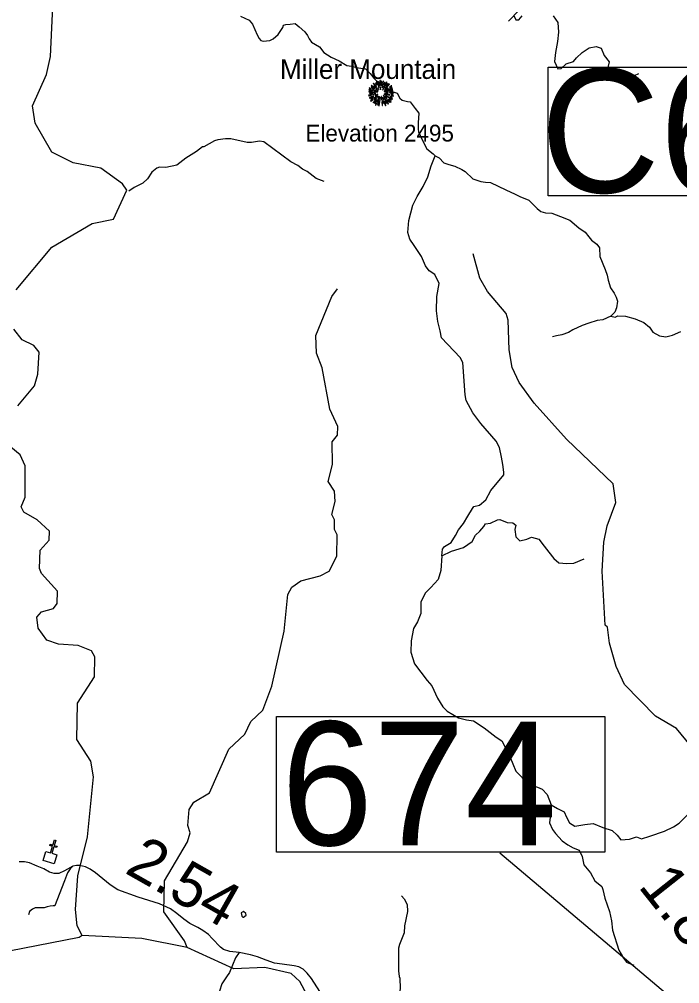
# Model space of a CAD drawing. Extents: x 1248089 to 1457196, y 820910 to 988753.
# Drawn here: x 1281519 to 1288997, y 880738 to 891661 of the extents above; entities that cross this region are included whole.
import ezdxf

# ---------------------------------------------------------------- set-up
doc = ezdxf.new("R2010")
doc.units = 0
for name, color, linetype in [('Exist Cultural Church CELL', 7, 'Continuous'), ('Exist Geographical Mountain Summit CELL', 7, 'Continuous'), ('Exist Geographical Mountain Summit Elevation Number Label', 7, 'Continuous'), ('Exist Geographical Mountain Summit Label', 7, 'Continuous'), ('Exist Hydrographic Creek Single Shore', 7, 'Continuous'), ('Exist Hydrographic Misc Water Feature', 7, 'Continuous'), ('Exist Road Non-System Type 51', 7, 'Continuous'), ('Exist Road Secondary Structure Standard Bridge Number Label', 7, 'Continuous'), ('Exist Road Secondary Type 51 Attributed', 7, 'Continuous'), ('Prop GRAU CAT1 Cell', 7, 'Continuous'), ('Prop Guardrail Anchor Unit CELL', 7, 'Continuous')]:
    doc.layers.add(name, color=color, linetype=linetype)

msp = doc.modelspace()

# ---------------------------------------------------------------- linework, layer by layer
at = {"layer": 'Exist Cultural Church CELL'}
msp.add_lwpolyline([(1281819, 882235), (1281874, 882220), (1281895, 882293), (1281864, 882302), (1281869, 882317), (1281900, 882308), (1281916, 882366), (1281932, 882361), (1281915, 882304), (1281946, 882295), (1281941, 882279), (1281911, 882288), (1281889, 882215), (1281945, 882199), (1281915, 882097), (1281789, 882133)], close=True, dxfattribs=at)
at = {"layer": 'Exist Geographical Mountain Summit CELL'}
for points in [[(1285504, 890909), (1285543, 890879), (1285545, 890881), (1285507, 890914)], [(1285524, 890934), (1285560, 890897), (1285563, 890899), (1285528, 890939)], [(1285532, 890906), (1285565, 890877), (1285567, 890880), (1285535, 890912)], [(1285552, 890936), (1285567, 890914), (1285569, 890915), (1285556, 890940)], [(1285562, 890957), (1285589, 890891), (1285592, 890892), (1285568, 890960)], [(1285596, 890905), (1285599, 890906), (1285590, 890954), (1285585, 890953)], [(1285601, 890967), (1285605, 890915), (1285608, 890915), (1285607, 890968)], [(1285617, 890913), (1285621, 890913), (1285625, 890960), (1285619, 890960)], [(1285629, 890884), (1285644, 890961), (1285638, 890963), (1285626, 890885)], [(1285632, 890863), (1285635, 890861), (1285684, 890945), (1285678, 890949)], [(1285647, 890920), (1285650, 890918), (1285660, 890945), (1285655, 890947)], [(1285653, 890864), (1285656, 890862), (1285711, 890926), (1285707, 890931)], [(1285691, 890936), (1285670, 890902), (1285673, 890901), (1285695, 890932)], [(1285474, 890802), (1285475, 890796), (1285511, 890807), (1285509, 890810)], [(1285475, 890839), (1285547, 890832), (1285548, 890835), (1285475, 890844)], [(1285478, 890860), (1285519, 890851), (1285520, 890854), (1285479, 890865)], [(1285481, 890880), (1285503, 890871), (1285504, 890874), (1285482, 890885)], [(1285487, 890822), (1285517, 890823), (1285517, 890827), (1285486, 890827)], [(1285503, 890891), (1285528, 890874), (1285531, 890877), (1285505, 890894)], [(1285519, 890863), (1285550, 890851), (1285551, 890853), (1285521, 890867)], [(1285520, 890813), (1285521, 890808), (1285554, 890816), (1285553, 890820)], [(1285547, 890799), (1285549, 890794), (1285578, 890809), (1285577, 890812)], [(1285556, 890868), (1285581, 890849), (1285583, 890852), (1285558, 890871)], [(1285556, 890838), (1285573, 890836), (1285573, 890838), (1285557, 890843)], [(1285575, 890881), (1285589, 890865), (1285591, 890867), (1285578, 890884)], [(1285606, 890893), (1285608, 890864), (1285610, 890865), (1285610, 890894)], [(1285650, 890844), (1285652, 890841), (1285701, 890877), (1285697, 890882)], [(1285651, 890815), (1285712, 890803), (1285713, 890807), (1285653, 890818)], [(1285666, 890828), (1285666, 890825), (1285696, 890825), (1285697, 890831)], [(1285667, 890841), (1285668, 890839), (1285746, 890868), (1285745, 890872)], [(1285709, 890827), (1285762, 890831), (1285762, 890835), (1285710, 890831)], [(1285711, 890869), (1285739, 890884), (1285736, 890889), (1285710, 890872)], [(1285711, 890892), (1285713, 890889), (1285736, 890906), (1285732, 890909)], [(1285713, 890841), (1285750, 890848), (1285748, 890853), (1285712, 890843)], [(1285724, 890815), (1285751, 890813), (1285751, 890817), (1285725, 890819)], [(1285728, 890798), (1285757, 890791), (1285757, 890796), (1285729, 890803)], [(1285484, 890774), (1285486, 890769), (1285532, 890789), (1285530, 890794)], [(1285495, 890737), (1285498, 890733), (1285526, 890754), (1285524, 890757)], [(1285501, 890758), (1285530, 890775), (1285528, 890778), (1285499, 890763)], [(1285526, 890718), (1285529, 890715), (1285569, 890763), (1285566, 890765)], [(1285537, 890767), (1285540, 890764), (1285575, 890792), (1285573, 890795)], [(1285541, 890749), (1285560, 890767), (1285557, 890769), (1285537, 890752)], [(1285566, 890749), (1285541, 890710), (1285544, 890707), (1285570, 890747)], [(1285551, 890690), (1285556, 890687), (1285566, 890712), (1285563, 890714)], [(1285569, 890727), (1285573, 890726), (1285600, 890784), (1285597, 890785)], [(1285576, 890777), (1285579, 890774), (1285589, 890790), (1285588, 890792)], [(1285581, 890692), (1285593, 890735), (1285589, 890735), (1285576, 890693)], [(1285590, 890682), (1285595, 890681), (1285608, 890770), (1285605, 890771)], [(1285616, 890786), (1285620, 890749), (1285624, 890749), (1285619, 890787)], [(1285622, 890727), (1285626, 890685), (1285630, 890686), (1285626, 890727)], [(1285632, 890777), (1285641, 890747), (1285645, 890749), (1285634, 890778)], [(1285642, 890711), (1285636, 890740), (1285633, 890740), (1285637, 890710)], [(1285640, 890797), (1285679, 890762), (1285681, 890767), (1285642, 890800)], [(1285646, 890775), (1285697, 890700), (1285701, 890703), (1285649, 890776)], [(1285646, 890732), (1285664, 890682), (1285668, 890684), (1285649, 890733)], [(1285657, 890738), (1285673, 890708), (1285677, 890711), (1285661, 890739)], [(1285665, 890795), (1285743, 890757), (1285745, 890762), (1285667, 890798)], [(1285679, 890749), (1285709, 890720), (1285712, 890723), (1285681, 890752)], [(1285695, 890750), (1285726, 890724), (1285729, 890728), (1285697, 890752)], [(1285705, 890761), (1285730, 890748), (1285732, 890751), (1285707, 890765)], [(1285719, 890785), (1285740, 890777), (1285742, 890781), (1285720, 890788)]]:
    msp.add_lwpolyline(points, close=True, dxfattribs=at)
at = {"layer": 'Exist Hydrographic Creek Single Shore'}
for points in [[(1281484, 888599), (1281888, 889080), (1282345, 889347), (1282587, 889398), (1282737, 889726), (1282689, 889796), (1282443, 889975), (1282128, 890034), (1281889, 890157), (1281697, 890486), (1281668, 890680), (1281827, 891035), (1281874, 891241), (1281931, 892539)], [(1290519, 891273), (1290501, 891266), (1290376, 891257), (1290213, 891395), (1289957, 891502), (1289334, 891659), (1288691, 891898), (1288500, 891929), (1288173, 891896), (1287582, 891894), (1287498, 891922), (1287298, 891894), (1287057, 891639)], [(1289170, 883373), (1288960, 883630), (1288721, 883769), (1288371, 884128), (1288276, 884330), (1288200, 884597), (1288179, 884775), (1288154, 884799), (1288120, 885410), (1288136, 885741), (1288174, 885924), (1288272, 886188), (1288244, 886399), (1287714, 886905), (1287349, 887313), (1287180, 887549), (1287100, 887718), (1287064, 887919), (1287055, 888254), (1287032, 888330), (1286821, 888578), (1286732, 888730), (1286657, 889004)], [(1281502, 887282), (1281691, 887508), (1281727, 887642), (1281742, 887891), (1281685, 887968), (1281553, 888030), (1281456, 888150)], [(1282231, 881283), (1282175, 881393), (1282155, 881577), (1282181, 881960), (1282292, 882401), (1282358, 883083), (1282329, 883258), (1282169, 883504), (1282179, 883914), (1282369, 884215), (1282375, 884442), (1282335, 884508), (1282186, 884570), (1281962, 884585), (1281829, 884630), (1281732, 884766), (1281719, 884891), (1281771, 884949), (1281905, 884986), (1281947, 885044), (1281950, 885186), (1281772, 885383), (1281748, 885439), (1281754, 885649), (1281856, 885762), (1281860, 885864), (1281720, 885991), (1281572, 886079), (1281540, 886139), (1281585, 886247), (1281585, 886604), (1281530, 886730), (1281423, 886814)], [(1282231, 881283), (1282197, 881261), (1281404, 881107), (1280796, 881132), (1280277, 881290), (1279546, 881649), (1279189, 881761), (1278988, 881774), (1278835, 881895), (1278569, 882059), (1278570, 882016)], [(1283420, 881148), (1282906, 881250), (1282231, 881283)], [(1285786, 879695), (1285754, 879739), (1285383, 879923), (1285146, 880102), (1284886, 880403), (1284695, 880764), (1284597, 880852), (1284299, 880923), (1283948, 880907), (1283420, 881148)]]:
    msp.add_lwpolyline(points, dxfattribs=at)
at = {"layer": 'Exist Hydrographic Misc Water Feature'}
for points in [[(1284970, 889824), (1284879, 889860), (1284778, 889938), (1284727, 889963), (1284672, 890004), (1284593, 890047), (1284288, 890272), (1284240, 890281), (1284148, 890266), (1284100, 890267), (1283913, 890309), (1283853, 890307), (1283765, 890297), (1283728, 890286), (1283610, 890218), (1283594, 890215), (1283527, 890165), (1283405, 890090), (1283303, 890008), (1283178, 889981), (1283106, 889987), (1283078, 889975), (1283021, 889929), (1282969, 889856), (1282916, 889806), (1282819, 889756), (1282758, 889715)], [(1288969, 889927), (1288997, 889918)], [(1283420, 881148), (1283388, 881224), (1283155, 881554), (1283164, 881905), (1283425, 882346), (1283452, 882447), (1283429, 882530), (1283442, 882713), (1283494, 882794), (1283672, 882899), (1283892, 883394), (1284071, 883564), (1284142, 883707), (1284278, 883836), (1284377, 884109), (1284517, 884730), (1284561, 885146), (1284604, 885228), (1284706, 885301), (1284924, 885356), (1285026, 885409), (1285113, 885582), (1285119, 885824), (1285087, 885884), (1285089, 885993), (1285058, 886052), (1285095, 886199), (1285089, 886318), (1285016, 886427), (1285064, 886617), (1285062, 886876), (1285121, 886950), (1285124, 887049), (1285036, 887244), (1284949, 887712), (1284885, 887881), (1284875, 888081), (1285059, 888521), (1285120, 888608)], [(1285848, 881734), (1285875, 881701), (1285910, 881636), (1285916, 881557), (1285882, 881393), (1285876, 881313), (1285822, 881184), (1285813, 881141), (1285813, 880884), (1285820, 880820), (1285827, 880800), (1285830, 880683), (1285825, 880632), (1285782, 880499), (1285762, 880416), (1285762, 880263), (1285733, 880134), (1285718, 880006), (1285720, 879870), (1285786, 879695)], [(1284051, 881492), (1284059, 881492), (1284087, 881515), (1284084, 881535), (1284058, 881556), (1284032, 881540), (1284039, 881504), (1284051, 881492)]]:
    msp.add_lwpolyline(points, dxfattribs=at)
at = {"layer": 'Exist Road Non-System Type 51'}
for points in [[(1284025, 891697), (1284123, 891650), (1284158, 891606), (1284211, 891485), (1284235, 891443), (1284253, 891423), (1284282, 891414), (1284356, 891423), (1284392, 891440), (1284451, 891488), (1284501, 891567), (1284510, 891594), (1284536, 891603), (1284586, 891606), (1284642, 891612), (1284687, 891576), (1284752, 891520), (1284784, 891479), (1284802, 891440), (1284828, 891402), (1284917, 891349), (1284967, 891284), (1285050, 891231), (1285141, 891192), (1285227, 891139), (1285280, 891130), (1285360, 891112), (1285437, 891101), (1285491, 891049), (1285532, 890995), (1285603, 890930), (1285671, 890880), (1285724, 890848), (1285798, 890824), (1285828, 890768), (1285854, 890747), (1285913, 890732), (1285946, 890727), (1286002, 890650), (1286043, 890599), (1286037, 890490), (1286034, 890416), (1286040, 890387), (1286076, 890304), (1286132, 890195), (1286205, 890137), (1286226, 890114)], [(1287119, 891706), (1287140, 891655), (1287174, 891655), (1287212, 891701)], [(1287563, 891701), (1287618, 891625), (1287626, 891515), (1287613, 891410), (1287592, 891287), (1287580, 891185), (1287618, 891101), (1287656, 891105), (1287711, 891156), (1287795, 891185), (1287829, 891224), (1287892, 891287), (1287973, 891338), (1288049, 891355), (1288108, 891333), (1288142, 891253), (1288197, 891181), (1288184, 891114), (1288214, 891020), (1288328, 890999), (1288484, 891025), (1288535, 891046)], [(1286302, 885584), (1286311, 885661), (1286332, 885690), (1286410, 885736), (1286459, 885814), (1286492, 885880), (1286550, 885950), (1286599, 886032), (1286649, 886119), (1286665, 886143), (1286731, 886160), (1286801, 886217), (1286859, 886325), (1287007, 886502), (1287006, 886533), (1286994, 886619), (1286978, 886702), (1286957, 886813), (1286920, 886883), (1286743, 887085), (1286656, 887204), (1286578, 887344), (1286566, 887406), (1286541, 887773), (1286509, 887832), (1286299, 888054), (1286283, 888132), (1286258, 888239), (1286242, 888359), (1286246, 888520), (1286274, 888668), (1286225, 888771), (1286159, 888812), (1286118, 888870), (1286073, 888973), (1285990, 889100), (1285941, 889170), (1285920, 889245), (1285929, 889382), (1285974, 889555), (1286024, 889654), (1286090, 889769), (1286143, 889877), (1286184, 890000), (1286226, 890114)], [(1286226, 890114), (1286273, 890093), (1286326, 890034), (1286382, 890016), (1286450, 889999), (1286530, 889960), (1286568, 889939), (1286654, 889854), (1286743, 889824), (1286799, 889815), (1286855, 889812), (1287029, 889730), (1287135, 889679), (1287188, 889653), (1287289, 889611), (1287382, 889518), (1287426, 889486), (1287476, 889468), (1287547, 889465), (1287647, 889427), (1287754, 889385), (1287854, 889300), (1287925, 889252), (1287969, 889196), (1287999, 889161), (1288058, 889114), (1288087, 889072), (1288093, 888975), (1288152, 888827), (1288176, 888762), (1288188, 888706), (1288214, 888620), (1288253, 888561), (1288279, 888515), (1288291, 888470), (1288282, 888394), (1288261, 888346), (1288217, 888299)], [(1288217, 888299), (1288125, 888258), (1288063, 888249), (1287966, 888219), (1287892, 888193), (1287786, 888143), (1287739, 888113), (1287662, 888089), (1287603, 888078), (1287556, 888063)], [(1288217, 888299), (1288267, 888287), (1288297, 888302), (1288382, 888299), (1288494, 888270), (1288592, 888228), (1288654, 888175), (1288692, 888119), (1288766, 888078), (1288840, 888063), (1288914, 888083), (1289011, 888125)], [(1286302, 885584), (1286413, 885637), (1286549, 885679), (1286648, 885745), (1286685, 885819), (1286734, 885864), (1286780, 885918), (1286796, 885946), (1286854, 885955), (1286932, 885992), (1286961, 885996), (1287043, 885963), (1287109, 885959), (1287142, 885930), (1287129, 885881), (1287142, 885798), (1287187, 885753), (1287265, 885773), (1287319, 885794), (1287401, 885773), (1287463, 885695), (1287516, 885625), (1287570, 885555), (1287628, 885506), (1287718, 885497), (1287796, 885502), (1287916, 885551)], [(1286302, 885584), (1286290, 885419), (1286261, 885316), (1286179, 885226), (1286113, 885160), (1286067, 885061), (1286067, 884933), (1286026, 884838), (1285981, 884760), (1285956, 884620), (1285952, 884492), (1285993, 884360), (1286137, 884171), (1286191, 884112), (1286253, 883972), (1286315, 883873), (1286364, 883824), (1286492, 883749), (1286582, 883725), (1286661, 883717), (1286784, 883638), (1286920, 883531), (1286982, 883490), (1287072, 883313), (1287142, 883144), (1287212, 883074), (1287319, 882987), (1287385, 882963), (1287439, 882942), (1287496, 882880), (1287542, 882765)], [(1287542, 882765), (1287533, 882656), (1287524, 882561), (1287557, 882483), (1287590, 882438), (1287664, 882355), (1287730, 882310), (1287792, 882277), (1287858, 882252), (1287891, 882178), (1287911, 882083), (1287985, 881993), (1288035, 881902), (1288113, 881840), (1288125, 881807), (1288150, 881708), (1288200, 881556), (1288224, 881449), (1288237, 881346), (1288307, 881119), (1288359, 881027), (1288396, 880982), (1288479, 880949)], [(1287542, 882765), (1287614, 882722), (1287688, 882685), (1287713, 882623), (1287750, 882561), (1287808, 882524), (1287923, 882540), (1288018, 882553), (1288125, 882508), (1288232, 882475), (1288289, 882421), (1288330, 882367), (1288429, 882376), (1288507, 882400), (1288565, 882380), (1288660, 882409), (1288824, 882466), (1288927, 882516), (1288989, 882557), (1289088, 882656)], [(1282124, 882069), (1282093, 882041), (1282063, 881993), (1282030, 881904), (1281971, 881748), (1281926, 881630), (1281920, 881620), (1281903, 881619), (1281869, 881617), (1281834, 881610), (1281801, 881597), (1281742, 881596), (1281700, 881597), (1281670, 881583), (1281634, 881557), (1281624, 881518)], [(1284008, 881093), (1283968, 881032), (1283933, 880948), (1283900, 880866), (1283865, 880815), (1283812, 880735), (1283786, 880655), (1283775, 880489), (1283775, 880407), (1283788, 880330), (1283808, 880287), (1283831, 880236), (1283831, 880142), (1283831, 880049), (1283827, 879992), (1283810, 879933), (1283771, 879890), (1283714, 879855), (1283616, 879793), (1283552, 879747)]]:
    msp.add_lwpolyline(points, dxfattribs=at)
at = {"layer": 'Exist Road Secondary Structure Standard Bridge Number Label'}
msp.add_line((1290948, 878846), (1286961, 882217), dxfattribs=at)
msp.add_lwpolyline([(1284433, 883764), (1288149, 883764), (1288149, 882228), (1284433, 882228)], close=True, dxfattribs=at)
at = {"layer": 'Exist Road Secondary Type 51 Attributed'}
msp.add_lwpolyline([(1284923, 880650), (1284828, 880798), (1284779, 880858), (1284732, 880902), (1284684, 880928), (1284633, 880939), (1284496, 880958), (1284407, 880972), (1284313, 881005), (1284215, 881043), (1284136, 881067), (1284008, 881093), (1283903, 881103), (1283830, 881125), (1283797, 881152), (1283704, 881251), (1283661, 881295), (1283596, 881341), (1283540, 881375), (1283449, 881421), (1283381, 881470), (1283301, 881534), (1283231, 881587), (1283107, 881642), (1282866, 881718), (1282635, 881802), (1282549, 881857), (1282383, 881994), (1282320, 882035), (1282269, 882061), (1282201, 882078), (1282167, 882076), (1282124, 882069), (1282029, 882015), (1281968, 881988), (1281914, 881988), (1281862, 882002), (1281796, 882038), (1281723, 882070), (1281636, 882106), (1281579, 882117), (1281518, 882120)], dxfattribs=at)
at = {"layer": 'Prop Guardrail Anchor Unit CELL'}
msp.add_lwpolyline([(1287508, 891120), (1292640, 891120), (1292640, 889661), (1287508, 889661)], close=True, dxfattribs=at)

# ---------------------------------------------------------------- texts
at = {"layer": 'Exist Geographical Mountain Summit Elevation Number Label'}
msp.add_text('Elevation 2495', height=190, dxfattribs=at).set_placement((1284759, 890277))
at = {"layer": 'Exist Geographical Mountain Summit Label'}
msp.add_text('Miller Mountain', height=220, dxfattribs=at).set_placement((1284471, 890986))
at = {"layer": 'Exist Road Secondary Structure Standard Bridge Number Label'}
msp.add_text('674', height=1400, dxfattribs=at).set_placement((1284483, 882307))
at = {"layer": 'Prop GRAU CAT1 Cell'}
for s, rotation, p in [('2.54', 330.4762, (1282699, 882000)), ('1.80', 308.4174, (1288517, 881840))]:
    msp.add_text(s, height=500, rotation=rotation, dxfattribs=at).set_placement(p)
at = {"layer": 'Prop Guardrail Anchor Unit CELL'}
msp.add_text('C635', height=1400, dxfattribs=at).set_placement((1287419, 889699))

doc.saveas('drawing.dxf')
